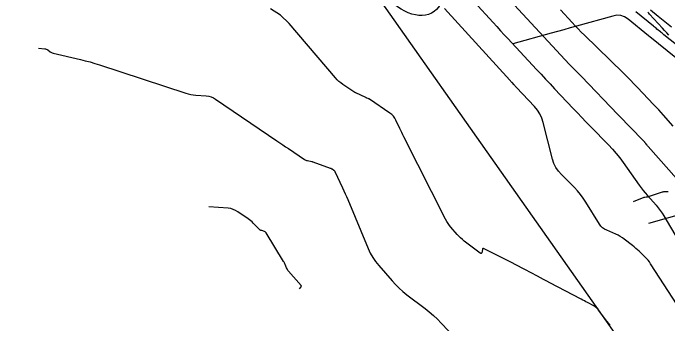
# Model space of a CAD drawing. Extents: x 1005228 to 1008882, y 1883389 to 1885754.
# Drawn here: x 1007330.3 to 1007516.7, y 1884882.5 to 1884970.9 of the extents above; entities that cross this region are included whole.
import ezdxf

# ---------------------------------------------------------------- set-up
doc = ezdxf.new("R2010")
doc.units = 0
for name, color, linetype in [('ATDIMS', 7, 'Continuous'), ('C-ANNO-NOTE', 7, 'Continuous'), ('R_Erosion', 7, 'Continuous'), ('S_BRIDGE', 7, 'Continuous'), ('TSOBSTACLE', 7, 'Continuous')]:
    doc.layers.add(name, color=color, linetype=linetype)

msp = doc.modelspace()

# ---------------------------------------------------------------- linework, layer by layer
at = {"layer": 'ATDIMS'}
for points in [[(1007526.78, 1884882.69), (1007554.11, 1884920.71), (1007554.94, 1884922.15), (1007554.95, 1884923), (1007554.15, 1884923.27), (1007552.52, 1884922.96), (1007542.33, 1884919.98), (1007541.31, 1884919.68), (1007540.3, 1884919.39), (1007539.29, 1884919.09), (1007538.28, 1884918.8), (1007534.22, 1884917.63), (1007533.21, 1884917.34), (1007532.2, 1884917.05), (1007531.18, 1884916.76), (1007530.17, 1884916.46), (1007526.04, 1884915.26), (1007525.02, 1884914.96), (1007523.99, 1884914.67), (1007522.97, 1884914.37), (1007521.94, 1884914.08), (1007511.2, 1884911)], [(1007516.79, 1884920.05), (1007516.57, 1884920.04), (1007515.7, 1884920.02), (1007515.49, 1884920.01), (1007515.28, 1884919.98), (1007515.07, 1884919.93), (1007514.86, 1884919.87), (1007510.84, 1884918.55), (1007510.76, 1884918.52), (1007510.67, 1884918.51), (1007510.59, 1884918.49), (1007510.51, 1884918.48), (1007510.17, 1884918.46), (1007510.09, 1884918.45), (1007510, 1884918.43), (1007509.92, 1884918.41), (1007509.84, 1884918.39), (1007506.8, 1884917.22)]]:
    msp.add_lwpolyline(points, dxfattribs=at)
at = {"layer": 'C-ANNO-NOTE'}
for points in [[(1007522.14, 1884920.47), (1007511.09, 1884932.96), (1007511, 1884933.06), (1007510.92, 1884933.16), (1007510.84, 1884933.26), (1007510.76, 1884933.37), (1007510.46, 1884933.8), (1007510.38, 1884933.9), (1007510.3, 1884934.01), (1007510.21, 1884934.1), (1007510.12, 1884934.2), (1007505.62, 1884938.78), (1007504.84, 1884939.57), (1007504.07, 1884940.37), (1007503.29, 1884941.17), (1007502.52, 1884941.98), (1007492.17, 1884952.8), (1007491.88, 1884953.1), (1007491.59, 1884953.4), (1007491.29, 1884953.69), (1007490.99, 1884953.99), (1007489.8, 1884955.16), (1007489.5, 1884955.45), (1007489.21, 1884955.75), (1007488.92, 1884956.05), (1007488.63, 1884956.35), (1007470.54, 1884975.84)], [(1007461.57, 1884974.1), (1007466.98, 1884968.15), (1007468.03, 1884967.01), (1007469.07, 1884965.86), (1007470.13, 1884964.72), (1007471.18, 1884963.59), (1007479.32, 1884954.84), (1007480.6, 1884953.46), (1007481.88, 1884952.09), (1007483.16, 1884950.72), (1007484.45, 1884949.36), (1007489.74, 1884943.74), (1007490.95, 1884942.46), (1007492.18, 1884941.18), (1007493.41, 1884939.9), (1007494.65, 1884938.64), (1007499.8, 1884933.39), (1007500.92, 1884932.2), (1007501.99, 1884930.98), (1007503.01, 1884929.71), (1007503.99, 1884928.4), (1007508.59, 1884921.94), (1007509.14, 1884921.19), (1007509.72, 1884920.45), (1007510.3, 1884919.73), (1007510.91, 1884919.02), (1007513.39, 1884916.22), (1007513.99, 1884915.51), (1007514.55, 1884914.77), (1007515.08, 1884914.01), (1007515.56, 1884913.21), (1007519.62, 1884906.25)], [(1007500.33, 1884882.14), (1007499.86, 1884882.65), (1007499.4, 1884883.18), (1007498.98, 1884883.73), (1007497.11, 1884886.33), (1007496.8, 1884886.72), (1007496.44, 1884887.06), (1007496.05, 1884887.36), (1007495.63, 1884887.61), (1007493.84, 1884888.54), (1007493.39, 1884888.77), (1007492.94, 1884889.01), (1007492.5, 1884889.24), (1007492.05, 1884889.48), (1007483.15, 1884894.16), (1007482.25, 1884894.63), (1007481.35, 1884895.1), (1007480.46, 1884895.57), (1007479.56, 1884896.04), (1007475.98, 1884897.93), (1007475.08, 1884898.4), (1007474.18, 1884898.87), (1007473.28, 1884899.34), (1007472.38, 1884899.8), (1007464.4, 1884903.87), (1007464.22, 1884903.93), (1007464.07, 1884903.91), (1007463.97, 1884903.81), (1007463.91, 1884903.63), (1007463.73, 1884902.73), (1007463.67, 1884902.56), (1007463.57, 1884902.47), (1007463.44, 1884902.47), (1007463.28, 1884902.56), (1007458.75, 1884906.05), (1007458.22, 1884906.48), (1007457.71, 1884906.93), (1007457.22, 1884907.41), (1007456.76, 1884907.91), (1007454.95, 1884909.97), (1007454.52, 1884910.49), (1007454.12, 1884911.05), (1007453.76, 1884911.62), (1007453.43, 1884912.22), (1007441.51, 1884935.7), (1007441.21, 1884936.29), (1007440.92, 1884936.88), (1007440.63, 1884937.47), (1007440.35, 1884938.07), (1007439.24, 1884940.45), (1007438.93, 1884941.02), (1007438.55, 1884941.53), (1007438.1, 1884941.98), (1007437.59, 1884942.38), (1007431.72, 1884946.39), (1007431.64, 1884946.44), (1007431.56, 1884946.48), (1007431.48, 1884946.52), (1007431.39, 1884946.55), (1007431.04, 1884946.68), (1007430.96, 1884946.71), (1007430.87, 1884946.74), (1007430.79, 1884946.78), (1007430.7, 1884946.82), (1007427.89, 1884948.19), (1007427.87, 1884948.2), (1007427.84, 1884948.21), (1007427.81, 1884948.22), (1007427.79, 1884948.22), (1007427.67, 1884948.24), (1007427.64, 1884948.25), (1007427.62, 1884948.26), (1007427.59, 1884948.27), (1007427.57, 1884948.29), (1007424.13, 1884950.59), (1007423.57, 1884951), (1007423.04, 1884951.44), (1007422.54, 1884951.92), (1007422.07, 1884952.43), (1007408.9, 1884967.86), (1007406.39, 1884970.28), (1007403.57, 1884972.05)], [(1007519.37, 1884887.93), (1007511.82, 1884899.59), (1007511.48, 1884900.09), (1007511.11, 1884900.57), (1007510.71, 1884901.02), (1007510.28, 1884901.45), (1007508.51, 1884903.14), (1007508.07, 1884903.55), (1007507.61, 1884903.96), (1007507.14, 1884904.35), (1007506.67, 1884904.73), (1007504.32, 1884906.55), (1007503.76, 1884906.97), (1007503.17, 1884907.34), (1007502.56, 1884907.67), (1007501.93, 1884907.97), (1007499.31, 1884909.1), (1007498.69, 1884909.42), (1007498.14, 1884909.83), (1007497.66, 1884910.31), (1007497.26, 1884910.87), (1007493.36, 1884917.14), (1007492.63, 1884918.23), (1007491.85, 1884919.28), (1007491.01, 1884920.28), (1007490.11, 1884921.23), (1007486.4, 1884924.95), (1007485.54, 1884925.92), (1007484.84, 1884926.98), (1007484.29, 1884928.13), (1007483.89, 1884929.36), (1007481.23, 1884939.77), (1007480.83, 1884941.02), (1007480.28, 1884942.18), (1007479.59, 1884943.27), (1007478.75, 1884944.28), (1007473.59, 1884949.75), (1007473.44, 1884949.92), (1007473.28, 1884950.09), (1007473.12, 1884950.25), (1007472.97, 1884950.42), (1007472.34, 1884951.09), (1007472.19, 1884951.26), (1007472.03, 1884951.43), (1007471.88, 1884951.6), (1007471.72, 1884951.77), (1007453.12, 1884972.21)], [(1007517.02, 1884964.6), (1007516.42, 1884965.25), (1007515.81, 1884965.9), (1007515.21, 1884966.56), (1007511.52, 1884970.57), (1007511.27, 1884970.84), (1007511.03, 1884971.13)], [(1007411.82, 1884892.45), (1007412.27, 1884893.04), (1007412.33, 1884893.14), (1007412.34, 1884893.24), (1007412.32, 1884893.34), (1007412.26, 1884893.43), (1007408.71, 1884897.51), (1007408.54, 1884897.71), (1007408.4, 1884897.92), (1007408.27, 1884898.15), (1007408.16, 1884898.38), (1007407.76, 1884899.34), (1007407.66, 1884899.58), (1007407.54, 1884899.81), (1007407.42, 1884900.04), (1007407.29, 1884900.27), (1007402.3, 1884908.39), (1007402.22, 1884908.51), (1007402.11, 1884908.61), (1007402, 1884908.68), (1007401.87, 1884908.74), (1007401.11, 1884909), (1007401.07, 1884909.01), (1007401.03, 1884909.02), (1007400.99, 1884909.03), (1007400.95, 1884909.04), (1007400.78, 1884909.07), (1007400.74, 1884909.08), (1007400.71, 1884909.1), (1007400.67, 1884909.12), (1007400.64, 1884909.14), (1007398.66, 1884911.16), (1007398.32, 1884911.5), (1007397.95, 1884911.82), (1007397.57, 1884912.12), (1007397.18, 1884912.4), (1007394.25, 1884914.39), (1007393.61, 1884914.77), (1007392.94, 1884915.05), (1007392.24, 1884915.25), (1007391.5, 1884915.35), (1007385.97, 1884915.78)]]:
    msp.add_lwpolyline(points, dxfattribs=at)
at = {"layer": 'R_Erosion'}
msp.add_lwpolyline([(1007330.25, 1885091.31), (1007395.85, 1885029.7), (1007508, 1884870.74), (1007444.37, 1884775.26), (1007458.35, 1884766.85)], dxfattribs=at)
msp.add_ellipse((1007442.17, 1884982.43), major_axis=(8, -11.12), ratio=0.638788, dxfattribs=at)
at = {"layer": 'S_BRIDGE'}
for points in [[(1007518.26, 1884938.7), (1007515.5, 1884941.82), (1007514.81, 1884942.59), (1007514.11, 1884943.36), (1007513.4, 1884944.12), (1007512.68, 1884944.88), (1007508.08, 1884949.69), (1007507.07, 1884950.74), (1007506.05, 1884951.77), (1007505.02, 1884952.81), (1007503.99, 1884953.83), (1007492.95, 1884964.61), (1007492.07, 1884965.48), (1007491.2, 1884966.36), (1007490.34, 1884967.25), (1007489.49, 1884968.16), (1007486.12, 1884971.79)], [(1007337.5, 1884960.91), (1007339.28, 1884960.73), (1007339.5, 1884960.7), (1007339.71, 1884960.63), (1007339.91, 1884960.54), (1007340.1, 1884960.42), (1007340.82, 1884959.88), (1007341.01, 1884959.75), (1007341.21, 1884959.65), (1007341.41, 1884959.56), (1007341.63, 1884959.5), (1007349.44, 1884957.67), (1007350.81, 1884957.33), (1007352.18, 1884956.97), (1007353.53, 1884956.57), (1007354.88, 1884956.15), (1007379.43, 1884948.13), (1007380.14, 1884947.92), (1007380.85, 1884947.76), (1007381.57, 1884947.63), (1007382.31, 1884947.56), (1007385.25, 1884947.33), (1007385.97, 1884947.23), (1007386.66, 1884947.03), (1007387.32, 1884946.75), (1007387.94, 1884946.38), (1007405.4, 1884934.53), (1007406.22, 1884933.98), (1007407.04, 1884933.42), (1007407.86, 1884932.87), (1007408.68, 1884932.32), (1007413.23, 1884929.26), (1007413.42, 1884929.15), (1007413.62, 1884929.06), (1007413.83, 1884928.98), (1007414.05, 1884928.93), (1007415.31, 1884928.69), (1007415.34, 1884928.69), (1007415.37, 1884928.68), (1007415.4, 1884928.67), (1007415.43, 1884928.66), (1007415.53, 1884928.61), (1007415.56, 1884928.59), (1007415.58, 1884928.58), (1007415.61, 1884928.57), (1007415.64, 1884928.56), (1007420.58, 1884926.79), (1007420.71, 1884926.74), (1007420.84, 1884926.68), (1007420.97, 1884926.62), (1007421.09, 1884926.54), (1007421.55, 1884926.22), (1007421.66, 1884926.13), (1007421.76, 1884926.03), (1007421.84, 1884925.92), (1007421.91, 1884925.8), (1007424.09, 1884921.15), (1007424.47, 1884920.33), (1007424.84, 1884919.5), (1007425.2, 1884918.68), (1007425.55, 1884917.84), (1007431.38, 1884903.94), (1007431.99, 1884902.64), (1007432.69, 1884901.39), (1007433.5, 1884900.21), (1007434.4, 1884899.08), (1007438.21, 1884894.71), (1007439.18, 1884893.64), (1007440.21, 1884892.63), (1007441.29, 1884891.67), (1007442.42, 1884890.77), (1007447.56, 1884886.86), (1007448.78, 1884885.9), (1007449.96, 1884884.88), (1007451.1, 1884883.83), (1007452.2, 1884882.72), (1007458.37, 1884876.26)]]:
    msp.add_lwpolyline(points, dxfattribs=at)
at = {"layer": 'TSOBSTACLE'}
for points in [[(1007520.48, 1884960.76), (1007515.61, 1884964.7), (1007515.36, 1884964.9), (1007515.11, 1884965.11), (1007514.86, 1884965.31), (1007514.61, 1884965.51), (1007513.6, 1884966.33), (1007513.35, 1884966.53), (1007513.09, 1884966.74), (1007512.84, 1884966.94), (1007512.59, 1884967.14), (1007507.59, 1884971.2)], [(1007517.76, 1884966.82), (1007515.88, 1884968.34), (1007515.4, 1884968.73), (1007514.93, 1884969.11), (1007514.46, 1884969.49), (1007513.99, 1884969.87), (1007511.75, 1884971.69)], [(1007518.99, 1884958.11), (1007511.57, 1884964.11), (1007511.32, 1884964.31), (1007511.26, 1884964.36), (1007511.19, 1884964.41), (1007505.39, 1884969.12), (1007504.39, 1884969.78), (1007503.32, 1884970.15), (1007502.2, 1884970.23), (1007501.01, 1884970.03), (1007490.73, 1884967.15), (1007488.91, 1884966.64), (1007487.1, 1884966.13), (1007485.28, 1884965.63), (1007483.47, 1884965.12), (1007472.57, 1884962.09)]]:
    msp.add_lwpolyline(points, dxfattribs=at)

doc.saveas('drawing.dxf')
